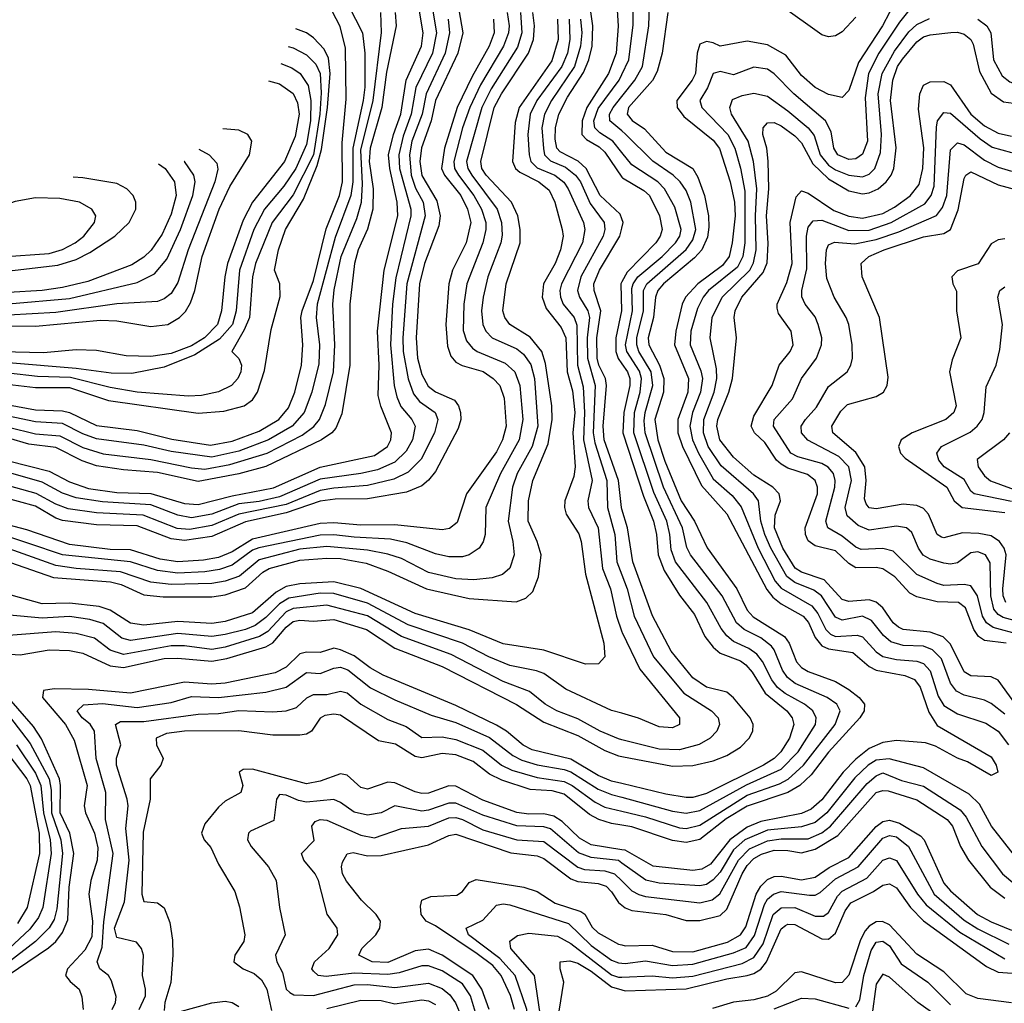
# Model space of a CAD drawing. Header units: inches. Extents: x 884549 to 1028252, y 526810 to 653624.
# Tile 321 of 656: x 888223 to 891129, y 630508 to 633408. Entities that reach past the tile are written whole.
import ezdxf

# ---------------------------------------------------------------- set-up
doc = ezdxf.new("R2010")
doc.units = ezdxf.units.IN
doc.header["$MEASUREMENT"] = 0
doc.layers.add('A8683', color=7, linetype='Continuous')
doc.layers.add('A8693', color=7, linetype='Continuous')

msp = doc.modelspace()

# ---------------------------------------------------------------- linework, layer by layer
at = {"layer": 'A8683', "color": 5}
for points, elevation in [([(890000, 632821.6), (889995.4, 632835.4), (889935.8, 632890), (889894.7, 632970), (889871.3, 632991.3), (889818.5, 633018.5), (889808.1, 633030), (889803.7, 633056.3), (889804, 633090), (889814.4, 633130), (889839.5, 633180.5), (889886.8, 633253.2), (889902.7, 633290), (889912.8, 633330), (889914.7, 633390), (889895.1, 633530), (889900.5, 633670), (889904, 633676), (889917.3, 633682.7), (889990, 633686.4), (890000, 633691.4)], 3920), ([(890000, 633607.8), (889990, 633605.9), (889977.9, 633590), (889977.6, 633582.4), (889989.4, 633389.4), (889983.3, 633310), (889961.1, 633250), (889896.5, 633150), (889883.2, 633110), (889881.6, 633070), (889895.3, 633055.3), (889933.4, 633033.4), (889950, 633018.1), (890000, 632944.4)], 3880), ([(889152, 633532), (889235, 633370), (889241.9, 633310), (889241.3, 633210), (889237.1, 633170), (889205.9, 633030), (889205.9, 632930), (889200.8, 632890), (889153.9, 632766.1), (889100.6, 632570), (889098.4, 632530), (889107.8, 632450), (889105.9, 632394.1), (889085.1, 632310), (889062.4, 632250), (889027, 632210), (888957.9, 632170), (888870, 632136.6), (888790, 632118.6), (888670, 632135.1), (888590, 632153.9), (888450, 632172.2), (888410, 632187), (888350, 632217.8), (888270, 632222.4), (888190, 632239.6)], 4260), ([(889510.4, 633490), (889531.3, 633370), (889515.9, 633310), (889450, 633170), (889437.6, 633110), (889409, 633031), (889403.7, 632990), (889409.5, 632949.5), (889454.6, 632874.6), (889463.9, 632830), (889459.6, 632800.4), (889418, 632690), (889403.4, 632630), (889393.1, 632470), (889397, 632410), (889410, 632362.4), (889428.3, 632328.3), (889450, 632310.8), (889506.3, 632286.3), (889518.4, 632270), (889524.2, 632250), (889524.5, 632230), (889517.3, 632202.7), (889450, 632076.1), (889429.8, 632050.2), (889410, 632034.2), (889364.7, 632015.3), (889250, 631995.4), (889154.6, 631994.6), (889110, 631988.8), (889010, 631954), (888890, 631927.3), (888790, 631884.7), (888710, 631873.2), (888670, 631878), (888570, 631915.5), (888450, 631918.6), (888350, 631932.1), (888330, 631938.3), (888270, 631973.7), (888170, 632001.9)], 4120), ([(889436.1, 633470), (889453.6, 633370), (889441.1, 633310), (889391.8, 633208.2), (889378.9, 633130), (889354.6, 633065.4), (889342.5, 633010), (889344.1, 632970), (889377.4, 632850), (889377.6, 632830), (889332.8, 632647.2), (889323, 632570), (889317.3, 632450), (889327.8, 632330), (889336, 632296), (889348.1, 632268.1), (889380.1, 632230), (889389.9, 632210), (889381.9, 632170), (889363.5, 632136.5), (889330, 632103.9), (889278.8, 632081.2), (889230, 632069.8), (889110, 632053.7), (888990, 632001), (888930, 631987.7), (888870, 631980.6), (888790, 631950.4), (888730, 631939.9), (888690, 631947.8), (888610, 631977.5), (888467.2, 631987.2), (888390, 631999), (888350, 632012.6), (888290, 632044.6), (888190, 632073)], 4160), ([(888190, 632108.1), (888310, 632076.7), (888370, 632045.3), (888426.3, 632026.3), (888510, 632014.7), (888610, 632011), (888710, 631982.1), (888750, 631978.6), (888850, 632004.8), (888972.4, 632027.6), (889110, 632089.1), (889270, 632123.4), (889308.3, 632150), (889318.7, 632170), (889320.5, 632190), (889288.7, 632268.7), (889280.6, 632300.6), (889284, 632390), (889278.7, 632490), (889298.8, 632670), (889338.8, 632830), (889337, 632870), (889315, 632970), (889311.6, 633010), (889326.1, 633070), (889348.1, 633130), (889363.9, 633230), (889408.5, 633330), (889413.9, 633370), (889397.5, 633470)], 4180), ([(888190, 632272.9), (888270, 632257.7), (888350, 632255.5), (888370.2, 632250.2), (888450, 632212), (888570, 632197.2), (888671.9, 632171.9), (888786.4, 632153.6), (888850, 632166.1), (888930, 632195), (888987.7, 632230), (889016.4, 632263.6), (889035.1, 632310), (889054.4, 632390), (889058.6, 632450), (889052.5, 632530), (889056.4, 632550), (889090, 632639.6), (889128, 632792), (889166.8, 632890), (889175.4, 632930), (889175.1, 633044.9), (889186.3, 633173.7), (889184.5, 633324.5), (889168.5, 633388.5), (889134.5, 633454.5)], 4280), ([(889810.1, 633410), (889811.9, 633350), (889793.1, 633286.9), (889697.3, 633150), (889685.7, 633105.7), (889677.9, 632990), (889686.5, 632970), (889699.1, 632959.1), (889754.7, 632930), (889785.4, 632905.4), (889802.6, 632870), (889824.3, 632790), (889826.6, 632770), (889819.4, 632730), (889803.1, 632690), (889768.5, 632630), (889764.5, 632590), (889777.2, 632557.2), (889821.3, 632501.3), (889835.1, 632470), (889838.9, 632370), (889854.4, 632314.4), (889861.1, 632250), (889855.1, 632190), (889862, 632090), (889858.8, 632061.2), (889831.8, 631990), (889830.6, 631970), (889836.1, 631950), (889872.8, 631892.8), (889880.2, 631870), (889893.2, 631773.2), (889946.9, 631570), (889949.8, 631530), (889931.1, 631508.9), (889892.4, 631507.6), (889770, 631549.7), (889650, 631568.3), (889549.2, 631609.2), (889390, 631657.5), (889230, 631731.4), (889150, 631751.1), (889050, 631744.9), (889010, 631736.6), (888979.9, 631720.1), (888910, 631659.2), (888830, 631633.7), (888790, 631627.9), (888690, 631633.9), (888590, 631623.4), (888550, 631629.2), (888490, 631667.1), (888457.9, 631677.9), (888370, 631688.4), (888290, 631686.4), (888130, 631729.8)], 3980), ([(889701.1, 633430), (889705.3, 633370), (889692.2, 633327.8), (889614.9, 633205.1), (889587.4, 633150), (889541.5, 632990), (889545.4, 632970), (889557, 632950), (889631.8, 632850), (889645.3, 632810), (889646.9, 632773.1), (889642.9, 632750), (889604.8, 632650), (889590.5, 632590), (889585.7, 632550), (889590.3, 632510), (889599.2, 632490), (889617.3, 632470), (889690, 632437.7), (889710, 632422.5), (889732, 632392), (889742.7, 632350), (889752.3, 632210), (889735.6, 632150), (889691.2, 632070), (889677.8, 632030), (889664.4, 631930), (889678.6, 631870), (889682, 631830), (889669.1, 631790.9), (889647.6, 631772.4), (889617.1, 631762.9), (889563.7, 631756.3), (889510, 631759.5), (889430, 631778.3), (889350, 631819.4), (889310, 631832.6), (889250, 631844.3), (889130, 631855.2), (889050, 631847.6), (888930, 631816.1), (888872.2, 631767.8), (888830, 631752.6), (888790, 631745.5), (888670, 631742.5), (888610, 631750.2), (888520.4, 631780.4), (888390, 631790), (888330, 631799), (888150, 631863.3)], 4040), ([(889661.4, 633430), (889667.7, 633390), (889665.8, 633370), (889651, 633330), (889583.2, 633216.8), (889551.1, 633150), (889530.1, 633090), (889503.9, 632990), (889506.3, 632970), (889517.7, 632950), (889563.4, 632890), (889586.4, 632850), (889598.4, 632810), (889598.8, 632790), (889590, 632750), (889542.4, 632630), (889534.2, 632570), (889531.6, 632491.6), (889541.5, 632461.5), (889559.5, 632439.5), (889572.9, 632430), (889655.3, 632395.3), (889684.3, 632370), (889698.9, 632330), (889708.3, 632230), (889697.2, 632170), (889642, 632070), (889598.3, 631970), (889596.4, 631890), (889591, 631869), (889579.2, 631850), (889549.7, 631830), (889530, 631825), (889490, 631824.9), (889450, 631833.5), (889366, 631866), (889317, 631877), (889210, 631882.1), (889150, 631889.7), (889110, 631888.3), (888928.5, 631851.5), (888910, 631844.2), (888850, 631799.9), (888812.4, 631787.6), (888770, 631780.6), (888690, 631776.7), (888630, 631783.9), (888550, 631810.2), (888350, 631830.6), (888150, 631897.5)], 4060), ([(888150, 631823.7), (888323.2, 631763.2), (888491.3, 631751.3), (888522.9, 631742.9), (888590, 631712.7), (888646.8, 631706.8), (888790, 631706.1), (888830, 631712.6), (888890, 631732.7), (888940.5, 631779.5), (888959.6, 631790), (889050, 631814.7), (889130, 631820.6), (889170, 631819.5), (889245.8, 631805.8), (889310, 631782.7), (889423.2, 631730), (889550, 631701.4), (889687.9, 631692.1), (889716.9, 631703.1), (889737.3, 631722.7), (889754.5, 631765.5), (889761.7, 631830), (889750.6, 631870), (889723.6, 631930), (889724.2, 631990), (889737.4, 632050), (889782.5, 632157.5), (889794.2, 632230), (889793.3, 632270), (889774.7, 632394.7), (889763.7, 632430), (889730, 632472), (889669.9, 632510), (889654.6, 632530), (889648.9, 632550), (889658.5, 632630), (889700.2, 632750), (889700.1, 632790), (889693.6, 632830), (889674.9, 632870), (889599.4, 632950), (889587.4, 632970), (889583.7, 632990), (889623.7, 633150), (889644.9, 633190), (889724.6, 633310), (889739.2, 633350), (889742.5, 633390), (889737.5, 633430)], 4020), ([(889621.8, 633410), (889623.6, 633370), (889608.7, 633330), (889558.7, 633241.3), (889514.2, 633150), (889477.2, 633030), (889467.9, 632970), (889476.9, 632950), (889525.3, 632890), (889544.9, 632850), (889554, 632810), (889541.1, 632750), (889500.8, 632670), (889489.2, 632630), (889480.3, 632510), (889485.3, 632445.3), (889495.8, 632415.8), (889510, 632398.7), (889528.9, 632388.9), (889590.9, 632370.9), (889620.8, 632350), (889639.7, 632330), (889652.9, 632292.9), (889658.3, 632210), (889648.4, 632170), (889630, 632133.7), (889542.1, 632010), (889514.1, 631925.9), (889491.7, 631908.3), (889470, 631904.4), (889330, 631918.8), (889230, 631917.5), (889150, 631925.2), (889110, 631922.9), (888910, 631877), (888850, 631839.2), (888810, 631823), (888765.2, 631814.8), (888690, 631810), (888638.1, 631818.1), (888550, 631845.3), (888490, 631845.9), (888370, 631860.8), (888244.5, 631904.5), (888150, 631928.6)], 4080), ([(889487.8, 633410), (889491.7, 633370), (889478.8, 633310), (889422.4, 633190), (889410.5, 633129.5), (889380.8, 633050), (889373.3, 633010), (889378.1, 632950), (889391.7, 632911.7), (889414.2, 632870), (889420.1, 632830), (889365.3, 632630), (889353.8, 632470), (889355, 632430), (889369.1, 632349.1), (889385, 632305), (889402.9, 632282.9), (889449, 632250), (889456.8, 632230), (889447, 632190), (889407.5, 632112.5), (889370, 632073.8), (889326.8, 632053.2), (889250, 632034.7), (889150, 632027.4), (889110, 632020), (889010, 631978.8), (888870, 631950.8), (888790, 631916.9), (888724.8, 631904.8), (888688.4, 631908.4), (888587.3, 631947.3), (888450, 631954.3), (888366.2, 631966.2), (888330, 631979.5), (888271.6, 632011.6), (888170, 632040.2)], 4140), ([(888190, 632207), (888270, 632186.8), (888341.4, 632181.4), (888410, 632146.9), (888470, 632127.9), (888610, 632111.9), (888730, 632087), (888770, 632083.5), (888843.6, 632096.4), (888953.8, 632130), (889057.1, 632182.9), (889090.8, 632209.2), (889107.5, 632230), (889125.9, 632274.1), (889149.5, 632370.5), (889153.4, 632450), (889147.4, 632570), (889151.7, 632611.7), (889172, 632710), (889218.2, 632821.8), (889231.4, 632870), (889235.1, 632924.9), (889230, 633023.9), (889266.6, 633170), (889290.4, 633370.4), (889288.7, 633430)], 4240), ([(889330.9, 633430), (889333.9, 633390), (889305.9, 633254.1), (889291.5, 633150), (889257.2, 633030), (889254.9, 632990), (889266.4, 632910), (889265.1, 632850), (889249.2, 632790.8), (889222.4, 632730), (889211.1, 632690), (889197.6, 632570), (889197.3, 632390), (889174.1, 632245.9), (889156.5, 632203.5), (889144.4, 632190), (889114.1, 632170), (888950, 632091), (888870.4, 632069.6), (888750, 632047.1), (888630, 632073.3), (888530, 632081.2), (888450, 632093), (888408.1, 632108.1), (888330, 632146.9), (888250, 632156.8), (888190, 632174.9)], 4220), ([(889844.5, 633410), (889846.7, 633350), (889839.7, 633310), (889823.4, 633270), (889749.3, 633170), (889729.8, 633130), (889722.5, 633070), (889726.4, 633010), (889731.3, 632990), (889750, 632971.5), (889802.7, 632950), (889829.1, 632929.1), (889842, 632910), (889886.7, 632810), (889891.2, 632790), (889884.2, 632750), (889821.7, 632630), (889816.9, 632610), (889818.6, 632590), (889827.3, 632570), (889859.2, 632530), (889867.6, 632507.6), (889869, 632390), (889885.9, 632325.9), (889890, 632250), (889887.2, 632170), (889912.8, 632050), (889900.1, 631990), (889901.5, 631970), (889930.4, 631910), (889942.9, 631790), (889967, 631730), (889984, 631650), (890000, 631603.7)], 3960), ([(889878.2, 633410), (889881.6, 633370), (889878.5, 633330), (889860, 633270), (889792.7, 633170), (889772.1, 633130), (889763.8, 633090), (889768.5, 633028.5), (889772.3, 633010), (889790, 632991.9), (889833.9, 632973.9), (889863.8, 632950), (889877.7, 632930), (889906.6, 632866.6), (889947.9, 632810), (889950.2, 632790), (889945.3, 632770), (889879, 632650), (889869.1, 632610), (889875.1, 632590), (889900.1, 632550), (889904.4, 632530), (889897.6, 632470), (889898.8, 632410), (889921, 632330), (889915.5, 632190), (889920.6, 632160.6), (889955.5, 632050), (889957.5, 631970), (889979.8, 631890), (889985.2, 631810), (890000, 631771.3)], 3940), ([(888170, 632335.7), (888270, 632323.6), (888370, 632323.9), (888485.1, 632285.1), (888750, 632247.9), (888825.6, 632254.4), (888885.3, 632270), (888910, 632287.4), (888925.4, 632310), (888946, 632374), (888965.5, 632494.5), (888992, 632592), (888990.6, 632630), (888975, 632670), (888986.7, 632730), (889007.8, 632790), (889061.1, 632878.9), (889101.2, 632978.8), (889114, 633026), (889131.7, 633150), (889139.6, 633250), (889134.9, 633294.9), (889121.4, 633321.4), (889090, 633355.1), (889069.5, 633369.5), (889038.3, 633381.7)], 4320), ([(889015.5, 633329.6), (889030, 633325.9), (889070, 633304.6), (889096.9, 633276.9), (889110.3, 633250), (889113, 633193), (889108.8, 633130), (889090.1, 633010), (889030, 632891.7), (888968.1, 632810), (888919.5, 632690), (888910, 632650), (888901.5, 632530), (888886.1, 632493.9), (888849, 632430), (888870, 632409.6), (888878.2, 632390), (888876, 632370), (888867.3, 632350), (888847.8, 632330), (888810, 632311.3), (888759.3, 632300.7), (888721.6, 632298.4), (888569.7, 632310.3), (888490, 632323.8), (888373, 632353), (888276.1, 632356.1), (888190, 632366.2)], 4340), ([(888993.7, 633279.6), (889026.7, 633266.7), (889051, 633250), (889074.5, 633214.5), (889082.7, 633170), (889081.1, 633110), (889070, 633040.1), (889038.2, 632970), (889002.4, 632917.6), (888945.3, 632850), (888913.9, 632790), (888871.6, 632670), (888862.4, 632550), (888850.8, 632510), (888813.1, 632466.9), (888740.1, 632419.9), (888650, 632384.2), (888554.5, 632365.5), (888493.6, 632366.4), (888390, 632380.3), (888190, 632396.7)], 4360), ([(890000, 633017.3), (889973.1, 633050), (889934.7, 633074.7), (889920.2, 633090), (889917.6, 633110), (889930, 633146.6), (889992, 633230), (890000, 633246.9)], 3860), ([(888957, 633227.8), (888990, 633219.1), (889030, 633190.8), (889043.4, 633163.4), (889048.4, 633130), (889036.3, 633063.7), (889004.6, 632990), (888910, 632870.1), (888882.7, 632817.3), (888836.8, 632690), (888828.4, 632650), (888818.9, 632550), (888807.2, 632510), (888768.3, 632470), (888730, 632447.2), (888670, 632424.6), (888610, 632415.3), (888537, 632417), (888450, 632433.3), (888390, 632435.3), (888293.6, 632426.4), (888170, 632428.7)], 4380), ([(890000, 633080.5), (889964.3, 633110), (889963.5, 633130), (889974.6, 633150), (890000, 633181.7)], 3840), ([(888190, 632506.2), (888270, 632504.6), (888462, 632522), (888510, 632520.7), (888610, 632503.5), (888660.3, 632510), (888695.2, 632530), (888712.1, 632547.9), (888726.9, 632573.1), (888739.7, 632610), (888761.5, 632710), (888811.7, 632850), (888843.6, 632916.4), (888901.3, 633010), (888908.2, 633050), (888896.5, 633070), (888870, 633083.1), (888822.9, 633086.5)], 4420), ([(888752.2, 633027), (888782, 633010), (888805.4, 632985.4), (888808, 632968), (888798.8, 632930), (888720.8, 632730), (888690, 632633.7), (888670, 632600.7), (888650, 632585.1), (888630, 632577.6), (888510, 632570.8), (888330, 632545.3), (888190, 632536.9)], 4440), ([(888190, 632570.4), (888370, 632586.3), (888570, 632633.4), (888621, 632659), (888657.4, 632702.6), (888698.2, 632790), (888734.3, 632890), (888740.7, 632930), (888736.9, 632950), (888709.5, 632990), (888708.9, 632990.5)], 4460), ([(888632.5, 632983), (888652.2, 632970), (888679.9, 632930), (888684.8, 632890), (888670, 632835), (888643.7, 632776.3), (888611.2, 632728.8), (888590, 632708.7), (888554.3, 632685.7), (888423.9, 632636.1), (888350, 632619), (888290, 632610), (888190, 632603.8)], 4480), ([(887981.7, 632856.9), (887967.9, 632852.1), (887933.5, 632830), (887917.8, 632810), (887907.5, 632770), (887915, 632730), (887930, 632707.6), (887970, 632679.5), (888006.2, 632666.2), (888070, 632655.2), (888210, 632669.4), (888335.7, 632684.3), (888390, 632701.6), (888430, 632721.7), (888504.5, 632770), (888546.8, 632810), (888565.7, 632850), (888565.7, 632870), (888557.8, 632890), (888539.9, 632910), (888510, 632925.8), (888410, 632942.6), (888381.2, 632944)], 4520), ([(890000, 631965.4), (889998.6, 631970), (889989.8, 632050), (889948.2, 632170), (889944.8, 632210), (889955.1, 632330), (889951.7, 632350), (889932.2, 632390), (889927.6, 632410), (889925.8, 632470), (889938.4, 632550), (889918.1, 632610), (889917.7, 632630), (889934.3, 632670), (889994.6, 632770), (890000, 632793.5)], 3920), ([(890000, 632635.5), (889996.9, 632630), (889999.5, 632550), (889982.2, 632470), (889982.2, 632430), (889989, 632409), (890000, 632393.3)], 3880), ([(890000, 631363.2), (889970, 631371.8), (889834.6, 631434.6), (889770, 631480.1), (889748.4, 631488.4), (889670, 631503.8), (889607.3, 631530), (889529.5, 631570), (889370, 631624.1), (889250, 631688.2), (889150, 631716.6), (889110, 631717.5), (889017.4, 631702.6), (888990, 631685.7), (888950, 631645.4), (888918.3, 631621.7), (888890, 631610), (888830, 631595.3), (888790, 631589.5), (888690, 631598), (888550, 631578), (888525.1, 631585.1), (888470, 631627.6), (888430, 631640), (888370, 631648.7), (888290, 631644.1), (888192.9, 631652.9)], 3960), ([(890000, 631284.9), (889990, 631287.4), (889936.2, 631310), (889870, 631347), (889807.8, 631370), (889774.2, 631390), (889727.2, 631427.2), (889650, 631457.1), (889496.5, 631536.5), (889350, 631590), (889250, 631651), (889130, 631682.4), (889030, 631672.3), (889010, 631662), (888955.2, 631604.8), (888930.8, 631589.2), (888830, 631557.9), (888790, 631550.8), (888710, 631561.8), (888670, 631562.4), (888530, 631536.4), (888490, 631549.5), (888444.4, 631584.4), (888390, 631598.5), (888330, 631603.1), (888190, 631592.2)], 3940), ([(888150, 631540.6), (888224.7, 631535.3), (888310, 631550.3), (888370, 631548.3), (888410, 631540.5), (888490, 631503.5), (888530, 631498.2), (888650, 631524.9), (888690, 631525.7), (888790, 631516.9), (888834.8, 631525.2), (888950, 631559.4), (888970, 631571), (889010, 631617.3), (889030, 631634), (889050, 631638.1), (889090, 631634.8), (889150, 631639.9), (889246.8, 631610), (889330, 631555.5), (889470, 631500.9), (889689.5, 631389.5), (889770, 631336.8), (889870, 631297.2), (889950, 631253.8), (889990, 631238.2), (890000, 631236.2)], 3920), ([(890000, 631156.2), (889970, 631163.4), (889930, 631179.8), (889850, 631227.6), (889735.1, 631255.1), (889709.3, 631269.3), (889660.1, 631310), (889630, 631328.2), (889510, 631386.1), (889295.4, 631475.4), (889257, 631497), (889210, 631532.8), (889170, 631550.7), (889150, 631554.8), (889110, 631542.1), (889070, 631543.1), (889050, 631538.8), (889010, 631499.5), (888977.5, 631482.5), (888830, 631452.3), (888790, 631449.3), (888710, 631455.1), (888550, 631422.8), (888426.2, 631433.8), (888324.8, 631435.2), (888293.6, 631430), (888290.3, 631410), (888358.1, 631330), (888384.3, 631284.3), (888422.8, 631150), (888413.8, 631090), (888417.3, 631070), (888444.2, 631010), (888454, 630966), (888451.7, 630930), (888433.3, 630870), (888427.5, 630830), (888438, 630750), (888436.2, 630703.8), (888415.8, 630664.2), (888364.7, 630610), (888358.5, 630590), (888371.8, 630571.8), (888398.5, 630550), (888407.1, 630527.1), (888410.3, 630490)], 3880), ([(888496, 630490), (888505.6, 630510), (888507.6, 630527.6), (888494.7, 630574.7), (888485.7, 630590), (888459.5, 630610), (888452.3, 630630), (888466.6, 630673.4), (888471.6, 630748.4), (888499.4, 630950), (888476.1, 631050), (888477.2, 631130), (888449.2, 631230), (888443.7, 631310), (888430.8, 631330.8), (888407.4, 631350), (888393.2, 631370), (888411.7, 631388.3), (888468, 631392), (888570, 631380.7), (888670, 631395.4), (888730, 631412.8), (888810, 631409.6), (888950, 631425.5), (889010, 631440.1), (889070, 631483.9), (889110, 631480.5), (889150, 631496.7), (889170, 631499.3), (889191.2, 631491.2), (889258.2, 631438.2), (889330, 631402.8), (889437.5, 631357.5), (889510, 631335.9), (889610, 631291.7), (889678.5, 631238.5), (889704.6, 631224.6), (889750, 631210.8), (889830, 631197.6), (889850, 631190.4), (889930, 631139.1), (889970, 631123.6), (890000, 631115.5)], 3860), ([(888157.9, 630570), (888308.6, 630671.4), (888330, 630690.1), (888350, 630716.4), (888365.6, 630754.4), (888369.1, 630850), (888383.4, 630950), (888371.4, 631010), (888342.6, 631070), (888344.1, 631150), (888340.3, 631170), (888287.6, 631287.6), (888263.8, 631323.8), (888171.6, 631430)], 3920), ([(888575.8, 630490), (888595, 630530), (888594.9, 630550), (888585.6, 630590), (888588.8, 630650), (888583, 630670), (888567.9, 630687.9), (888510, 630702.3), (888502.9, 630730), (888532.8, 630807.2), (888546.2, 630930), (888536.3, 631023.7), (888543.1, 631090), (888540.7, 631110), (888508.7, 631210), (888509, 631231), (888522, 631270), (888505.7, 631330), (888521.1, 631338.9), (888590, 631339.1), (888750, 631360.7), (888810, 631362.5), (888870, 631371.3), (888970, 631367.4), (889010, 631370.4), (889040.1, 631379.9), (889071, 631409), (889090, 631418.6), (889130, 631419), (889170, 631428.6), (889190, 631423.3), (889230.3, 631390.3), (889310, 631345), (889364.1, 631324.1), (889410, 631291.7), (889470, 631293.7), (889510, 631286.1), (889590, 631254.6), (889645.3, 631210), (889675.3, 631195.3), (889750, 631173.4), (889830, 631161.7), (889853.3, 631150), (889920.9, 631100.9), (889950, 631086.7), (890000, 631074.8)], 3840), ([(888193.3, 631353.3), (888254.3, 631274.4), (888309.8, 631170), (888316, 631136), (888317.2, 631070), (888344.9, 630990), (888349.8, 630950), (888333.3, 630786.7), (888324.7, 630755.3), (888309.8, 630730.2), (888269.7, 630690), (888192.5, 630630)], 3940), ([(890000, 631033.6), (889970, 631038.6), (889931.8, 631050), (889905.1, 631065.1), (889830, 631124.7), (889794.3, 631134.3), (889730, 631138.9), (889646.1, 631166.1), (889610, 631183.8), (889561.2, 631221.2), (889510, 631240.5), (889470, 631244.2), (889410, 631231.6), (889390, 631236.1), (889332.6, 631272.6), (889281.6, 631281.6), (889170, 631357.3), (889150, 631360.7), (889123.6, 631356.4), (889110, 631349), (889083.9, 631310), (889070, 631301.5), (889050, 631298.3), (888970, 631298.3), (888870, 631311.7), (888710, 631310), (888656.8, 631303.2), (888626.1, 631290), (888626.9, 631270), (888646.4, 631230), (888639.9, 631210), (888608.5, 631170), (888608.4, 631110), (888587.8, 631012.2), (888583.3, 630830), (888590, 630808.3), (888630, 630803.9), (888649.9, 630789.9), (888666.7, 630746.7), (888674.2, 630694.2), (888674.8, 630650), (888669.5, 630569.5), (888651.1, 630510), (888650, 630487.1)], 3820), ([(888150, 631292.4), (888244, 631170), (888254.5, 631150), (888280.9, 631010), (888282, 630950), (888245.7, 630790), (888216.5, 630743.5)], 3980), ([(888213.8, 631270), (888270, 631186.7), (888285.9, 631150), (888293.5, 631070), (888313.7, 630990), (888316.2, 630950), (888291.3, 630790), (888278.9, 630761.1), (888253, 630727), (888191.8, 630670)], 3960), ([(890000, 630960.9), (889910, 630975.4), (889874.8, 630994.8), (889824.1, 631044.1), (889799.8, 631059.8), (889770, 631066.7), (889725.3, 631065.3), (889690, 631070.8), (889590, 631106.6), (889510, 631148.4), (889490, 631149.2), (889430, 631127.5), (889410, 631126.6), (889390, 631131.2), (889330, 631158.1), (889310, 631160.1), (889250, 631139.9), (889230, 631143.9), (889190, 631180.8), (889170, 631184.6), (889110, 631162.6), (889070, 631155.5), (888910, 631198.7), (888882.4, 631197.6), (888870.7, 631190), (888881.4, 631150), (888876.2, 631130), (888830, 631103.7), (888810, 631086.3), (888770, 631037.4), (888760.2, 631010), (888767.4, 630990), (888787.7, 630967.7), (888810, 630918), (888858, 630838), (888872.2, 630792.2), (888888.1, 630710), (888884.6, 630690), (888858.3, 630650), (888855.2, 630630), (888882.9, 630610), (888915.4, 630595.4), (888937, 630577), (888952.1, 630550), (888966.4, 630486.4)], 3780), ([(890000, 630921.5), (889990, 630928.6), (889910, 630937.9), (889871.8, 630951.8), (889790, 631022.3), (889770, 631028.6), (889690, 631031), (889590, 631063.1), (889510, 631098.2), (889490, 631098.5), (889430, 631077.6), (889410, 631074.9), (889330, 631090.4), (889290, 631069.7), (889250, 631063.2), (889210, 631071.9), (889170, 631100.3), (889150, 631109), (889070, 631101.1), (889046, 631106), (889010, 631121.7), (888990, 631123.9), (888980.8, 631110), (888973, 631047), (888904.5, 631015.5), (888898.2, 631010), (888895.9, 630990), (888906.1, 630970), (888957.8, 630910), (888979.9, 630870), (888989.9, 630790.1), (889006.4, 630710), (888978.1, 630650), (888982.1, 630630), (888998.4, 630598.4), (889009.9, 630550), (889020, 630540), (889032.5, 630532.5), (889090, 630530.9), (889210, 630562.5), (889250, 630563), (889330, 630554.5), (889430, 630567.1), (889470, 630551.9), (889492.5, 630532.5), (889509.2, 630509.2), (889525.7, 630470)], 3760), ([(889571, 630471), (889553.4, 630530), (889530, 630564.9), (889470, 630603.3), (889430, 630618.3), (889410, 630618.8), (889342.6, 630597.4), (889310, 630592.9), (889210, 630597.3), (889127.2, 630587.2), (889103.9, 630590), (889090, 630603.1), (889085.7, 630610), (889093, 630630), (889136.2, 630670), (889162.4, 630710), (889159.8, 630730), (889130.4, 630770.4), (889104.9, 630870), (889095.6, 630890), (889061.3, 630930), (889054.4, 630950), (889091.9, 630988), (889085.8, 631030), (889095.5, 631044.5), (889110, 631050.4), (889130, 631048.2), (889230, 631003.6), (889270, 630995.9), (889350, 631023.2), (889430, 631030.3), (889490, 631055.1), (889510, 631055.9), (889530, 631050.2), (889590, 631019.7), (889690, 630989.8), (889770, 630984.8), (889870, 630909), (889890, 630902.5), (889950, 630898.6), (889978.8, 630890), (890000, 630869.2)], 3740), ([(889608.6, 630490), (889587.3, 630550), (889560.8, 630590), (889470, 630650.2), (889430, 630667.8), (889390, 630662.9), (889310, 630628.2), (889263.8, 630630), (889224.4, 630650), (889232.8, 630670), (889274.3, 630710), (889286, 630730), (889287.9, 630750), (889275.6, 630770), (889232, 630812), (889187.8, 630867.8), (889175.7, 630890), (889172.8, 630910), (889176.1, 630923.9), (889190, 630948.7), (889207.4, 630952.6), (889250, 630942.6), (889290, 630944.1), (889430, 630975.4), (889490, 631003.2), (889510, 631006.5), (889672.1, 630952.1), (889750, 630943.1), (889770, 630935.4), (889850, 630874.8), (889870, 630867.5), (889930, 630861.2), (889953.6, 630853.6), (889970, 630836.9), (889990, 630805.5), (890000, 630797.4)], 3720), ([(889683.2, 630490), (889671.2, 630531.2), (889643.6, 630590), (889619.2, 630619.2), (889573.6, 630653.6), (889450, 630736.1), (889422.2, 630750), (889407.9, 630770), (889405.8, 630794.2), (889410, 630812.4), (889436.8, 630823.2), (889513.6, 630826.4), (889530, 630837.7), (889550, 630864.1), (889570, 630873.1), (889710.5, 630850.5), (889750, 630837.9), (889803.6, 630803.6), (889879, 630779), (889890.6, 630770.6), (889912.9, 630732.9), (889930, 630715.8), (889990, 630682.4), (890000, 630680.2)], 3680), ([(889636.2, 630000), (889634.3, 630010), (889674.8, 630070), (889779.2, 630190), (889794.2, 630230), (889792.8, 630250), (889785.5, 630270), (889723.4, 630370), (889718.8, 630390), (889723.4, 630450), (889720, 630490), (889685.6, 630590), (889640.2, 630640.2), (889547.4, 630710), (889540.6, 630730), (889590, 630752.8), (889630, 630797.3), (889650, 630801.5), (889670, 630798.5), (889842.9, 630742.9), (889910, 630678.3), (889970, 630635.1), (889990, 630627.7), (890000, 630626.7)], 3660), ([(890000, 630041.2), (889990, 630039.7), (889943, 630043), (889850, 630066.5), (889770, 630062.1), (889745.6, 630065.6), (889740.6, 630070), (889744.7, 630090), (889823.9, 630190), (889837.2, 630222.8), (889839.5, 630250), (889826.8, 630290), (889771.5, 630390), (889742.8, 630590), (889672.1, 630670), (889670, 630691.2), (889692.3, 630707.7), (889725.2, 630714.8), (889810, 630706.2), (889850, 630683.9), (889970, 630591.5), (889990, 630585), (890000, 630585.4)], 3640), ([(890000, 630128.5), (889977.6, 630137.6), (889890, 630141), (889868, 630148), (889869.6, 630170), (889897.3, 630230), (889897.3, 630250), (889817.8, 630450), (889815.5, 630484.5), (889828.9, 630570), (889817.9, 630610), (889818.3, 630630), (889846.8, 630633.2), (889870, 630626), (889910, 630603), (889970, 630556.1), (890000, 630547.9)], 3620), ([(888690, 630481.7), (888790, 630509.5), (888830, 630513.9), (888850.7, 630510.7), (888870, 630499)], 3820), ([(889130, 630492.3), (889230, 630517.6), (889290, 630516.3), (889330, 630506.1), (889410, 630518.4), (889430, 630515.2), (889450, 630504.2)], 3780)]:
    msp.add_lwpolyline(points, dxfattribs=dict(at, elevation=elevation))
at = {"layer": 'A8683', "color": 5, "elevation": 4540}
msp.add_lwpolyline([(888270, 632882.9), (888210, 632872.8), (888145.6, 632850), (888106.7, 632830), (888054, 632790), (888042.6, 632770), (888045.4, 632750), (888067.9, 632730), (888113, 632713), (888170, 632709.6), (888310, 632719.5), (888350, 632730.4), (888387.1, 632750), (888412.3, 632770), (888444.5, 632810), (888448.2, 632830), (888436.4, 632850), (888399.7, 632870), (888341.4, 632881.4)], close=True, dxfattribs=at)
at = {"layer": 'A8693', "color": 5}
for points, elevation in [([(890810, 633470.1), (890769.3, 633390), (890698.1, 633281.9), (890670, 633199.3), (890650, 633178.9), (890610, 633187.6), (890570, 633208.6), (890530, 633244.1), (890483.9, 633303.9), (890430, 633334.1), (890370, 633344.7), (890290, 633330.1), (890270, 633340.7), (890250, 633344.3), (890230, 633336.6), (890222.5, 633310), (890217.6, 633250), (890207.9, 633230), (890162.7, 633170), (890163, 633150), (890183.4, 633123.4), (890270, 633053), (890288.5, 633028.5), (890319.9, 632930), (890332, 632870), (890334.2, 632830), (890326, 632750), (890316.8, 632710), (890296.8, 632683.2), (890224.2, 632630), (890187.7, 632590), (890178.4, 632570), (890158.9, 632490), (890155.6, 632450), (890196.8, 632350), (890194.4, 632310), (890164.9, 632230), (890165.4, 632190), (890178.9, 632150), (890235.3, 632035.3), (890310, 631951.2), (890427.8, 631727.8), (890445.3, 631705.3), (890470, 631686.4), (890535.4, 631650), (890550.6, 631630.6), (890570, 631586.7), (890590, 631562.3), (890610, 631552.8), (890682, 631542), (890730, 631501.2), (890750, 631490.7), (890835.1, 631475.1), (890863.3, 631463.3), (890880.6, 631440.6), (890906.2, 631366.2), (890930, 631326.9), (891090, 631234.5), (891104.1, 631210), (891109.6, 631190), (891090, 631179.6), (891020.3, 631220.3), (890990, 631231.1), (890926, 631266), (890895.7, 631275.7), (890810, 631282.5), (890770, 631277.5), (890730, 631259.4), (890690, 631227.5), (890653.3, 631190), (890590, 631108.1), (890559.1, 631080.9), (890530, 631067.8), (890410, 631043.9), (890370, 631026.9), (890319, 630990), (890261.7, 630918.3), (890236.1, 630903.9), (890210, 630899.9), (890092.6, 630912.6), (890010, 630959.3), (890000, 630960.9)], 3780), ([(890000, 633246.9), (890020.5, 633290), (890033.3, 633393.3), (890033.4, 633470)], 3860), ([(890000, 633181.7), (890038.7, 633230), (890060.8, 633270), (890079.5, 633390), (890082.1, 633450)], 3840), ([(890854.7, 633445.3), (890819.2, 633400.8), (890758.6, 633310), (890727.7, 633250), (890718.1, 633178.1), (890725.2, 633050), (890710, 633011.6), (890690, 632998.1), (890670, 632996.5), (890637.5, 633010), (890625.1, 633030), (890617.7, 633077.7), (890601.2, 633110), (890507.3, 633190), (890450, 633249.2), (890430, 633262.2), (890390, 633268.4), (890330, 633245.5), (890290, 633255.7), (890270, 633250.1), (890252.9, 633207.1), (890230.4, 633170), (890236.2, 633150), (890313, 633070), (890333.9, 633030), (890350.6, 632970.6), (890363.1, 632903.1), (890362.5, 632750), (890357.4, 632710), (890340.9, 632679.1), (890255.8, 632610), (890239.7, 632590), (890223.6, 632556.4), (890203.7, 632490), (890201.6, 632450), (890233.4, 632373.4), (890238, 632350), (890232.3, 632310), (890208.8, 632250), (890200.8, 632210), (890208.6, 632170), (890225.8, 632130), (890270, 632055), (890325.3, 632005.3), (890351.7, 631971.7), (890402.3, 631850), (890452.9, 631752.9), (890470, 631732), (890560.3, 631680.3), (890577.9, 631657.9), (890601.8, 631610), (890616.1, 631596.1), (890630, 631590), (890694, 631594), (890710, 631588.6), (890750, 631544.1), (890770, 631531), (890810, 631522), (890870, 631516.4), (890890, 631509.6), (890910, 631488.8), (890933.7, 631413.7), (890950, 631386.1), (890990, 631361.9), (891073.8, 631333.8), (891110, 631310.3), (891141.1, 631270)], 3760), ([(890690, 633416), (890650, 633372.9), (890630, 633360.7), (890610, 633357.7), (890590, 633364), (890470, 633449.7)], 3820), ([(891050.2, 633410.2), (891077.4, 633390), (891088.8, 633370), (891096.5, 633290), (891122.6, 633242.6), (891144.9, 633224.9), (891170, 633215.5), (891210, 633215.1), (891230, 633221.3), (891259.9, 633240.1), (891291.4, 633270), (891316.3, 633303.7), (891329.1, 633350.9), (891336.6, 633450)], 3740), ([(890135.4, 633430), (890119.2, 633310), (890104.7, 633255.3), (890090.4, 633229.6), (890019.6, 633150), (890016.1, 633130), (890031, 633111), (890066.5, 633086.5), (890130, 633018.1), (890210, 632969.9), (890224.4, 632944.4), (890244, 632890), (890256, 632830), (890257.1, 632797.1), (890252.8, 632767.2), (890235.7, 632730), (890214.1, 632705.9), (890123, 632630), (890106.4, 632610), (890099.7, 632590), (890093.5, 632530), (890078.2, 632470), (890079.5, 632450), (890111, 632390), (890123.5, 632350), (890122.6, 632310), (890097.7, 632230), (890106, 632170), (890126.8, 632106.8), (890174.9, 631990), (890214.7, 631930), (890251.4, 631851.4), (890339.7, 631730), (890370, 631667.1), (890387.7, 631647.7), (890480.4, 631590), (890494.2, 631570), (890515.1, 631515.1), (890530, 631498.2), (890550, 631486.4), (890630, 631457.4), (890670, 631433.6), (890700.8, 631410), (890716, 631390), (890715.4, 631370), (890702.7, 631350), (890610, 631248.2), (890558.5, 631181.5), (890525.4, 631150), (890490, 631129.2), (890370, 631089.7), (890307.7, 631052.3), (890230, 630990.7), (890190, 630982.3), (890150, 630987.9), (890030, 631028.7), (890000, 631033.6)], 3820), ([(891130, 631360.9), (891090, 631392.1), (891070, 631402), (891010, 631416.6), (890988, 631428), (890970, 631452.2), (890943.4, 631523.4), (890916.9, 631550), (890890, 631560.9), (890830, 631563.2), (890793.8, 631573.8), (890772.1, 631592.1), (890736.8, 631636.8), (890710, 631649.9), (890650, 631638), (890630, 631646.9), (890589.3, 631710), (890566.4, 631726.4), (890510, 631749.1), (890486.8, 631766.8), (890439.4, 631850), (890422.1, 631890), (890409.9, 631930), (890403.3, 631990), (890388.7, 632010), (890293, 632093), (890255.1, 632150), (890241.2, 632190), (890241.6, 632230), (890272.1, 632310), (890280.7, 632350), (890279, 632379), (890260.5, 632470), (890266.1, 632530), (890295.6, 632590), (890377.4, 632670), (890388.7, 632691.3), (890396.3, 632730), (890394.6, 632830), (890398.8, 632910), (890388.5, 632990), (890373.2, 633050), (890324, 633130), (890318.7, 633150), (890326.7, 633173.3), (890354.6, 633185.4), (890390, 633192.1), (890430, 633182.6), (890490, 633140.2), (890550.1, 633090), (890567.2, 633067.2), (890585.5, 633010), (890610, 632979.5), (890630, 632966), (890670, 632949.6), (890710, 632945.3), (890730, 632953.4), (890746.3, 632970), (890763.4, 633016.6), (890766.2, 633070), (890756, 633190), (890768, 633250), (890804.3, 633315.7), (890846.9, 633373.1), (890870, 633394.7), (890907.9, 633412.1)], 3740), ([(891190, 631351.2), (891110, 631460.6), (891090, 631470.9), (891030, 631473.2), (891010, 631485.2), (890970, 631566.7), (890948.3, 631588.3), (890910, 631602.5), (890830.6, 631610.6), (890816.8, 631616.8), (890801.1, 631630), (890770, 631674.4), (890750, 631690.7), (890730, 631697.3), (890670, 631692.9), (890650, 631698.3), (890596.8, 631756.8), (890530, 631779.8), (890511.2, 631791.2), (890475, 631850), (890450.9, 631910), (890452.5, 631947.5), (890468.1, 631990), (890463.9, 632010), (890445.9, 632030), (890390, 632065.8), (890330, 632118.3), (890289.5, 632169.5), (890280.5, 632210), (890283.5, 632230), (890316.1, 632310), (890326.8, 632350), (890338.7, 632470), (890331.3, 632530), (890334.3, 632550), (890353.8, 632590), (890416.9, 632663.1), (890428.4, 632691.6), (890431.7, 632748.2), (890427, 632830), (890434, 632910), (890431.5, 632991.5), (890427.4, 633030), (890415.7, 633070), (890417.4, 633090), (890430, 633104.8), (890450, 633104.9), (890470, 633095.3), (890510, 633066.3), (890530, 633045.4), (890563.4, 632983.4), (890610, 632939.7), (890670, 632903.5), (890710, 632894.7), (890730, 632897.6), (890756.4, 632910), (890779.8, 632930), (890795.1, 632950), (890802.6, 632970), (890809.1, 633030.9), (890792.4, 633170), (890799.2, 633230), (890813.6, 633270), (890827.7, 633292.3), (890870, 633343.7), (890890, 633357.8), (890910, 633364.1), (890970.7, 633370.7), (890990, 633371.7), (891010, 633366.1), (891030, 633350.5), (891036.8, 633336.8), (891055.7, 633255.7), (891090, 633191.4), (891126.6, 633166.6), (891170, 633160)], 3720), ([(891133.6, 631570), (891070, 631578.1), (891052.2, 631590), (891038.4, 631610), (891013.7, 631673.7), (890993, 631690), (890930, 631691.7), (890870, 631706.2), (890850, 631717.1), (890805.6, 631765.6), (890770, 631788.8), (890750, 631793.5), (890690, 631792.5), (890670, 631804.5), (890630, 631841.8), (890570, 631857), (890550, 631871.9), (890542.1, 631890), (890540.9, 631910), (890577, 632010), (890577.5, 632030), (890570, 632050), (890547.7, 632067.7), (890490, 632085.7), (890470, 632097.9), (890456.8, 632110), (890421.9, 632161.9), (890391.7, 632190), (890382.1, 632210), (890390, 632238.9), (890444, 632330), (890464, 632390), (890497, 632430), (890505.5, 632450), (890499.9, 632490), (890462.2, 632542.2), (890458.2, 632558.2), (890458.6, 632570), (890486.8, 632633.2), (890502.9, 632690), (890497.1, 632810), (890514.1, 632885.8), (890530, 632904.2), (890550, 632896.6), (890625.9, 632845.9), (890670, 632829.6), (890710, 632823.4), (890770, 632837), (890804.5, 632855.5), (890851, 632889), (890877.2, 632922.8), (890887.9, 632970), (890890.8, 633030.8), (890875.4, 633144.6), (890879, 633190), (890890, 633215), (890910, 633225.1), (890950, 633225.8), (890970, 633216.2), (891029.9, 633129.9), (891070, 633095.2), (891110, 633074), (891150, 633064.8)], 3680), ([(891174.9, 631594.9), (891096, 631616), (891075.7, 631630), (891064.2, 631650), (891049.8, 631709.8), (891030, 631738.9), (891010, 631743.3), (890950, 631740.1), (890930, 631745.8), (890870, 631772.4), (890801.1, 631841.1), (890770, 631849.6), (890706.3, 631846.3), (890690, 631852.6), (890650, 631885.9), (890608.3, 631910), (890601.5, 631930), (890628.2, 632030), (890629.9, 632050), (890624.4, 632070), (890608.6, 632088.6), (890590, 632100.1), (890519.5, 632119.5), (890499.1, 632130), (890447.9, 632210), (890449.2, 632230), (890503.8, 632290), (890530.4, 632350), (890574.1, 632410), (890589.4, 632450), (890590.4, 632470), (890579.3, 632510), (890570, 632531.8), (890541.1, 632570), (890531.5, 632591.5), (890531, 632610), (890546.1, 632673.9), (890545.3, 632770), (890550, 632796.3), (890564.9, 632815.1), (890590, 632817.4), (890670, 632787.2), (890730, 632788.3), (890794.3, 632810), (890894.3, 632865.7), (890913.2, 632890), (890922, 632918), (890928.3, 633091.7), (890931.8, 633110), (890950, 633134.6), (890970, 633132.5), (891057.5, 633057.5), (891093, 633033), (891150, 633016.4)], 3660), ([(890000, 631074.8), (890070, 631058.1), (890170, 631025.1), (890190, 631023.2), (890230, 631033.1), (890370, 631121.5), (890464.9, 631155.1), (890490.9, 631169.1), (890536, 631210), (890629.7, 631330), (890643.9, 631370), (890634.5, 631390), (890606.2, 631410), (890511.5, 631451.5), (890488.9, 631468.9), (890474.1, 631490), (890450, 631549.9), (890441.3, 631561.3), (890410, 631585.8), (890361, 631610), (890338.6, 631630), (890295.8, 631710), (890202.4, 631830), (890192.1, 631852.1), (890179.5, 631910), (890122.6, 632030), (890069, 632190), (890065.7, 632225.7), (890068.8, 632250), (890091.5, 632330), (890086.7, 632370), (890050.5, 632430), (890043.9, 632450), (890044, 632470), (890063.5, 632550), (890064.4, 632610), (890073.5, 632630), (890190, 632730.6), (890210, 632759.2), (890218.1, 632790), (890204.1, 632870), (890190, 632904.4), (890172.2, 632930), (890151.5, 632950), (890091.1, 632991.1), (890011.2, 633071.2), (890000, 633080.5)], 3840), ([(891190, 631628.1), (891125.4, 631645.4), (891110, 631654.5), (891098, 631670), (891088.9, 631710), (891086.9, 631806.9), (891073.1, 631830), (891050, 631839.5), (891030, 631836.6), (890990, 631806.9), (890970, 631802.6), (890950, 631806), (890910, 631818.1), (890889.6, 631829.6), (890875.7, 631850), (890856.1, 631896.1), (890840.3, 631910), (890810, 631915.4), (890730, 631903.2), (890697.3, 631917.3), (890665.1, 631945.1), (890659.1, 631970), (890677.3, 632050), (890669.7, 632090), (890640, 632120), (890548.8, 632168.8), (890529.9, 632190.1), (890528.9, 632210), (890541.5, 632230), (890574.4, 632265.6), (890610, 632327.2), (890664.9, 632370), (890675.9, 632390), (890680.2, 632410), (890679.7, 632450), (890669.5, 632510), (890662.3, 632530), (890626.7, 632590), (890605.4, 632645.4), (890601.1, 632690), (890604.4, 632730), (890610, 632744.5), (890627.8, 632752.2), (890687.8, 632747.8), (890750, 632759.9), (890816.9, 632783.1), (890928.5, 632831.5), (890945.8, 632854.2), (890958.7, 632890), (890970, 633024.4), (890990, 633044.9), (891010, 633039.5), (891070, 632993.8), (891110, 632973.8), (891150, 632961.8)], 3640), ([(890000, 631115.5), (890150, 631075), (890190, 631068.4), (890230, 631076.9), (890367.8, 631152.2), (890470, 631198.6), (890520.8, 631250), (890571.8, 631330), (890573.8, 631350), (890563.9, 631370), (890539.3, 631390), (890481.7, 631421.7), (890459.2, 631439.2), (890442.2, 631462.2), (890415.5, 631515.5), (890397.9, 631537.9), (890374.5, 631554.5), (890330, 631575.2), (890310, 631591.4), (890293.2, 631613.2), (890251.1, 631690), (890158.2, 631810), (890145.6, 631845.6), (890142, 631890), (890132.9, 631930), (890094.3, 632014.3), (890035.4, 632190), (890037.1, 632250), (890054.1, 632310), (890058.4, 632350), (890052.1, 632372.1), (890015, 632430), (890011.2, 632450), (890031.1, 632550), (890030, 632616.3), (890033.3, 632630), (890047.2, 632650), (890118.7, 632710), (890158.1, 632750), (890171.1, 632770), (890174.7, 632790), (890156, 632856), (890125.8, 632910), (890105.9, 632930), (890030, 632980.9), (890000, 633017.3)], 3860), ([(890000, 632944.4), (890001.8, 632941.8), (890064.8, 632904.8), (890082.1, 632890), (890110.8, 632830), (890119.3, 632790), (890113.6, 632770), (890100.8, 632750), (890016.2, 632663.8), (890000, 632635.5)], 3880), ([(891133, 631690), (891125.4, 631710), (891123.9, 631730), (891133.6, 631830), (891128.4, 631850), (891114.7, 631870), (891090, 631886.7), (891053.6, 631893.6), (891005, 631895), (890950, 631880.3), (890942.9, 631882.9), (890930, 631890), (890905.1, 631950), (890890, 631966.7), (890870, 631975.7), (890830, 631979.9), (890750, 631966.4), (890730, 631969.2), (890720.7, 631980.7), (890716, 631996), (890721.1, 632050), (890717.3, 632090), (890690, 632132.5), (890623.1, 632190), (890620.1, 632210), (890645.8, 632254.2), (890666.2, 632273.8), (890750, 632296.9), (890772.2, 632310), (890783.4, 632330), (890785.6, 632354.4), (890760.4, 632530), (890709.3, 632650), (890705.9, 632690), (890729.1, 632710), (890773.7, 632730), (890890, 632768.2), (890950, 632778.5), (890970, 632789.7), (890992.2, 632847.8), (891010, 632940.2), (891015.5, 632950), (891030, 632960.1), (891110, 632921.3), (891198.4, 632898.4)], 3620), ([(890000, 632793.5), (890003.8, 632810), (890000, 632821.6)], 3920), ([(891130, 632761.9), (891110, 632759.4), (891090, 632747.7), (891051.1, 632688.9), (890990, 632668), (890973.7, 632650), (890976.3, 632630), (890988, 632608), (890987.8, 632550), (891000.5, 632470), (890974.4, 632405.6), (890966.9, 632370), (890986.9, 632270), (890979.4, 632250), (890955.9, 632230), (890857, 632190), (890824.5, 632170), (890816, 632150), (890822.5, 632130), (890835.9, 632115.9), (890959.1, 632030), (890981.1, 631990), (891004.5, 631970), (891130, 631954.8)], 3580), ([(891150, 631987.5), (891039.2, 632010), (891030, 632017.9), (891010, 632052.2), (890951.4, 632090), (890935.3, 632110), (890929.9, 632130), (890943.1, 632150), (891027.8, 632192.2), (891048.8, 632210), (891062.9, 632230), (891069.1, 632250), (891074.6, 632325.4), (891104.7, 632390), (891115.7, 632435.7), (891123.4, 632510), (891109.9, 632590), (891115.3, 632610), (891130, 632620.6)], 3560), ([(890000, 632393.3), (890016.4, 632370), (890023.5, 632350), (890023.9, 632330), (890005.7, 632250), (890002.6, 632190), (890063.9, 632003.9), (890093, 631930), (890102.4, 631890), (890107.5, 631830), (890124.6, 631784.6), (890170, 631711.7), (890214.1, 631654.1), (890245.4, 631590), (890270, 631558.1), (890290, 631540.4), (890350, 631517.4), (890365.9, 631505.9), (890384.5, 631484.5), (890422.7, 631422.7), (890486.4, 631370), (890502.7, 631350), (890507.1, 631330), (890494.5, 631290), (890469.1, 631250), (890449.3, 631230), (890418, 631210), (890250, 631126.2), (890210, 631115.3), (890190, 631115.2), (890130, 631124.9), (890000, 631156.2)], 3880), ([(891143.6, 632190), (891126.5, 632170), (891048.9, 632111.1), (891051.3, 632090), (891070, 632063.5), (891088.3, 632048.3), (891176.3, 632016.3)], 3540), ([(890000, 631236.2), (890150, 631207.3), (890210, 631208.8), (890270, 631222.7), (890310, 631238.8), (890350, 631263.6), (890376.1, 631290), (890386.3, 631310), (890387.7, 631330), (890378.9, 631350), (890330, 631409.1), (890310, 631425.3), (890250, 631440.2), (890210, 631467.5), (890146, 631546), (890090.1, 631650.1), (890032.1, 631810), (890017.2, 631910), (890000, 631965.4)], 3920), ([(890000, 631771.3), (890015.8, 631730), (890036.7, 631650), (890093.1, 631530), (890182.6, 631422.6), (890265, 631370), (890284.4, 631350), (890288.7, 631330), (890280.2, 631310), (890260.2, 631290), (890228.7, 631271.3), (890170, 631255), (890110, 631257.5), (890000, 631284.9)], 3940), ([(890000, 631603.7), (890001, 631601), (890053.1, 631493.1), (890169.8, 631350), (890170.6, 631330), (890150, 631319.8), (890110, 631323.3), (890049, 631349), (890000, 631363.2)], 3960), ([(891169.2, 630930), (891090.5, 631030), (891055.2, 631095.2), (891024.5, 631124.5), (890890, 631202.7), (890789.1, 631229.1), (890750, 631224.9), (890727.1, 631210), (890687.3, 631172.7), (890604.5, 631070), (890570, 631040.7), (890530, 631028.1), (890430, 631018.6), (890363.2, 630990), (890330, 630960.3), (890290, 630895.1), (890270, 630871.7), (890250, 630858.7), (890230, 630854.1), (890110, 630862.7), (890071.2, 630871.2), (890000, 630921.5)], 3760), ([(890000, 630869.2), (890030, 630839.7), (890050, 630828.7), (890070, 630822.6), (890230, 630803.9), (890267, 630813), (890288.8, 630831.2), (890344.1, 630930), (890376.8, 630963.2), (890430, 630987.3), (890470, 630993.1), (890550, 630993.1), (890589.7, 631010.3), (890615.8, 631030), (890723.7, 631156.3), (890750, 631179.1), (890770, 631187.3), (890825.4, 631165.4), (890890, 631148.3), (890998.5, 631078.5), (891016.5, 631056.5), (891062, 630970), (891122.8, 630890), (891159.4, 630859.4)], 3740), ([(890000, 630797.4), (890009.7, 630789.7), (890030, 630781.6), (890129.4, 630769.4), (890190, 630752.5), (890230, 630751.9), (890290, 630766.8), (890310, 630785.1), (890355, 630890), (890370, 630914.5), (890390, 630934.8), (890411.9, 630948.1), (890450, 630959.1), (890490, 630958.7), (890530, 630952), (890570, 630962.6), (890637.3, 631002.7), (890750, 631129.6), (890770, 631135.7), (890785.9, 631134.1), (890870, 631108), (890959.9, 631050), (890975.3, 631030), (890999.8, 630970), (891022.6, 630930), (891087.3, 630850), (891130, 630818)], 3720), ([(890000, 630680.2), (890010, 630677.9), (890090, 630679.1), (890150, 630660.9), (890210, 630660.1), (890311.4, 630688.6), (890350.6, 630709.4), (890366.2, 630733.8), (890396.8, 630830), (890410, 630853.4), (890430, 630873), (890450, 630881.8), (890470, 630882.9), (890530, 630871.9), (890570, 630879.5), (890612, 630908), (890670, 630938.4), (890750.7, 631029.3), (890770, 631044.4), (890790, 631048.2), (890819.6, 631039.6), (890881.6, 631001.6), (890891.8, 630990), (890950, 630862.6), (890970, 630839.3), (891049.7, 630770), (891090, 630747.8), (891150, 630723.7)], 3680), ([(890000, 630626.7), (890010, 630625.7), (890070, 630633.3), (890150, 630619.8), (890210, 630623.4), (890330, 630656.8), (890367.1, 630672.9), (890391.8, 630708.2), (890420.9, 630799.1), (890430, 630814.8), (890447.4, 630830), (890470, 630837.7), (890553.3, 630826.7), (890570, 630827), (890585.7, 630834.3), (890630, 630875), (890697, 630910), (890770, 630994.9), (890790, 631002.6), (890810, 630998.7), (890845.9, 630970), (890921.4, 630830), (891010, 630753.1), (891050, 630727.4), (891142.1, 630682.1)], 3660), ([(890000, 630585.4), (890090, 630589.4), (890150, 630582.6), (890210, 630588.1), (890354.6, 630625.4), (890390, 630642.7), (890416.7, 630683.3), (890447, 630770), (890470, 630789.5), (890510, 630790.5), (890570, 630764.8), (890595.2, 630764.8), (890610, 630775.8), (890636.2, 630823.8), (890650, 630839.1), (890723.2, 630876.8), (890770, 630930.1), (890790, 630937.4), (890810, 630928.9), (890872.5, 630830), (890898.1, 630798.1), (890997.3, 630717.3), (891130, 630639.3)], 3640), ([(890000, 630547.9), (890010, 630545.2), (890190, 630550.7), (890310, 630580.1), (890370.1, 630589.9), (890390, 630596), (890410, 630609), (890427.3, 630630), (890470, 630727.3), (890482.7, 630737.3), (890490, 630741.4), (890510, 630740.1), (890590, 630698.1), (890610, 630697.1), (890630, 630714.3), (890659.1, 630780.9), (890675.9, 630804.1), (890742.6, 630837.4), (890770, 630856.4), (890790, 630860.2), (890810, 630848.4), (890851.9, 630790), (890890, 630751.6), (891076, 630616), (891110, 630599.6), (891193.4, 630593.4)], 3620), ([(891149.8, 630509.8), (891050, 630522.4), (891015.7, 630535.7), (890950, 630601.2), (890870, 630652.8), (890790, 630738.9), (890768.7, 630748.7), (890750, 630747.8), (890730, 630735.6), (890718.1, 630721.9), (890704.7, 630695.3), (890670, 630591.3), (890650, 630569.2), (890630, 630568.7), (890530, 630601.2), (890510, 630597.4), (890455.9, 630544.1), (890430, 630528.6), (890390, 630518.5), (890330, 630511.1), (890267.7, 630492.3)], 3580), ([(890690, 630497.8), (890702.1, 630517.9), (890714.2, 630590), (890736, 630664), (890750, 630688.4), (890770, 630691.4), (890790, 630677), (890824.6, 630624.6), (890903.4, 630570), (890970, 630503.9)], 3560), ([(890930.1, 630470), (890873.8, 630510), (890790, 630585.1), (890770, 630593.9), (890750, 630564.4), (890737.2, 630470)], 3540), ([(890450, 630491.7), (890530, 630522.7), (890570, 630521.5), (890670, 630493.7)], 3560)]:
    msp.add_lwpolyline(points, dxfattribs=dict(at, elevation=elevation))

doc.saveas('drawing.dxf')
